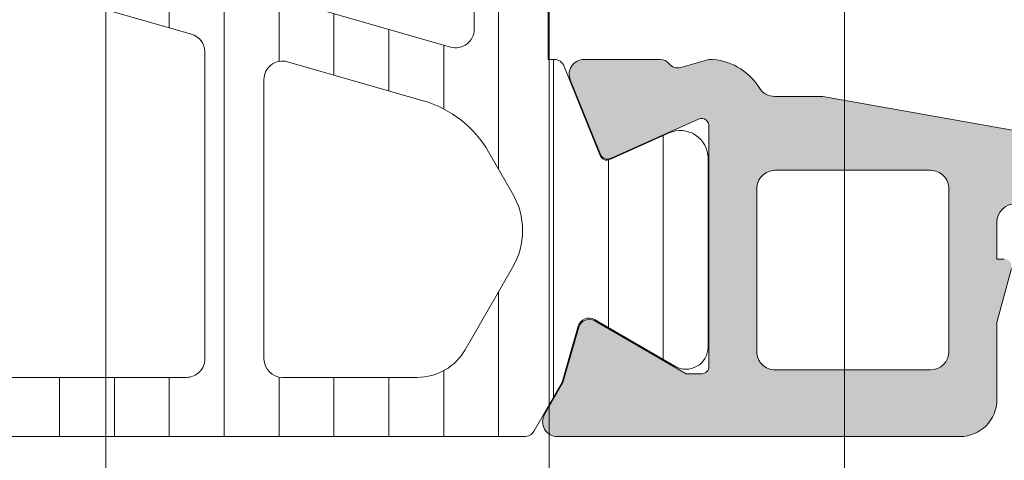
# Model space of a CAD drawing. Header units: millimetres. Extents: x 213386 to 506888, y 183055 to 450952.
# Tile 350 of 656: x 399567 to 399594, y 287724 to 287735. Entities that reach past the tile are written whole.
import ezdxf

# ---------------------------------------------------------------- set-up
doc = ezdxf.new("R2010")
doc.units = ezdxf.units.MM
doc.layers.add('FASÁDA DETAILNÍ', color=255, linetype='Continuous', lineweight=0)

msp = doc.modelspace()

# ---------------------------------------------------------------- hatches: boundary and pattern name
at = {"layer": 'FASÁDA DETAILNÍ'}
h = msp.add_hatch(dxfattribs=at)
h.set_pattern_fill('ANSI31', color=256, scale=0.468, angle=45, style=0)
h.set_pattern_definition([(90, (397960.6382589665, 280090.6491475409), (-1.4859, 3.33066907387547e-16), [])])
edge = h.paths.add_edge_path(flags=16)
edge.add_line((399579.3678412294, 287726.5078337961), (399580.6512032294, 287728.7305437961))
edge.add_ellipse((399578.919478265, 287729.7304161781), major_axis=(-1.999654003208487, 0), ratio=1, start_angle=149.9984985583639, end_angle=209.9999542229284)
edge.add_line((399580.6512302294, 287730.7302417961), (399579.9991022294, 287731.8597597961))
edge.add_ellipse((399577.4010220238, 287730.3597566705), major_axis=(-3.000005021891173, 0), ratio=1, start_angle=210.0000135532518, end_angle=253.9999452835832)
edge.add_line((399578.2279382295, 287733.243545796), (399574.5569162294, 287734.2961937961))
edge.add_ellipse((399574.4190974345, 287733.8155627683), major_axis=(-0.5000002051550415, 0), ratio=1, start_angle=-106.0000072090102, end_angle=0.0007989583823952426)
edge.add_line((399573.9190972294, 287733.815555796), (399573.9192072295, 287726.2578027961))
edge.add_ellipse((399574.419207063, 287726.2578126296), major_axis=(-0.4999998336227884, 0), ratio=1, start_angle=0.001126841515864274, end_angle=90.00082121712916)
edge.add_line((399574.4192142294, 287725.757812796), (399578.0688632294, 287725.7578687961))
edge.add_ellipse((399578.0688237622, 287727.2578680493), major_axis=(-1.49999925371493, 0), ratio=1, start_angle=90.00150753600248, end_angle=149.9984727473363)
edge = h.paths.add_edge_path(flags=16)
edge.add_line((399572.3192052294, 287726.2577847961), (399572.3190782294, 287734.5611147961))
edge.add_ellipse((399571.8190779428, 287734.5611065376), major_axis=(-0.5000002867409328, 0), ratio=1, start_angle=180.0009463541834, end_angle=254.0000560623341)
edge.add_line((399571.9568962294, 287735.041737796), (399566.0041342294, 287736.7486647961))
edge.add_ellipse((399565.8663152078, 287736.2680340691), major_axis=(-0.4999999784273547, 0), ratio=1, start_angle=-106.0000416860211, end_angle=0.0009480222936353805)
edge.add_line((399565.3663152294, 287736.268025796), (399565.3664852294, 287726.257671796))
edge.add_ellipse((399565.8664854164, 287726.2576839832), major_axis=(-0.500000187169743, 0), ratio=1, start_angle=0.001396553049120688, end_angle=90.00089530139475)
edge.add_line((399565.8664932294, 287725.7576837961), (399571.8192132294, 287725.7577737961))
edge.add_ellipse((399571.8192049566, 287726.257774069), major_axis=(-0.5000002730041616, 0), ratio=1, start_angle=90.0009479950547, end_angle=180.0012292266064)
edge = h.paths.add_edge_path(flags=16)
edge.add_line((399558.0021812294, 287736.806820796), (399556.1682922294, 287733.6304307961))
edge.add_ellipse((399558.766371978, 287732.1304309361), major_axis=(-3.000002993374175, 0), ratio=1, start_angle=-29.99996390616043, end_angle=30.0014917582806)
edge.add_line((399556.1683322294, 287730.6303617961), (399558.5488272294, 287726.5074787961))
edge.add_ellipse((399559.84784551, 287727.257514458), major_axis=(-1.500000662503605, 0), ratio=1, start_angle=30.00155831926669, end_angle=90.00151717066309)
edge.add_line((399559.8478852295, 287725.7575137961), (399563.2664992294, 287725.7576047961))
edge.add_ellipse((399563.2664857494, 287726.2576042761), major_axis=(-0.4999994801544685, 0), ratio=1, start_angle=90.0015446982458, end_angle=180.0014346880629)
edge.add_line((399563.7664852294, 287726.2576167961), (399563.7663042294, 287736.556931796))
edge.add_ellipse((399562.7663038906, 287736.5569134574), major_axis=(-1.000000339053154, 0), ratio=1, start_angle=180.001050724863, end_angle=270.0015275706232)
edge.add_line((399562.7662772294, 287737.5569137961), (399559.3011792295, 287737.556820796))
edge.add_ellipse((399559.3012194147, 287736.0568206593), major_axis=(-1.50000013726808, 0), ratio=1, start_angle=270.0015349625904, end_angle=329.9999969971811)
edge = h.paths.add_edge_path()
edge.add_line((399556.1543752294, 287739.1566887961), (399562.7074382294, 287739.1569107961))
edge.add_arc((399562.7076050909, 287734.1569130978), 4.99999770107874, 73.99997624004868, 90.0019120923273, ccw=False)
edge.add_line((399564.0857932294, 287738.9632187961), (399578.9722112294, 287734.694607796))
edge.add_arc((399579.1100297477, 287735.1752381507), 0.4999994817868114, 254.0000020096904, 360.0000739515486)
edge.add_line((399579.6100292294, 287735.175238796), (399579.6100292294, 287739.0586127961))
edge.add_arc((399580.6100292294, 287739.058632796), 1.0000000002, 0.0011459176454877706, 180.0011459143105, ccw=False)
edge.add_line((399581.6100292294, 287739.0586527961), (399581.6102172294, 287734.3603167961))
edge.add_line((399581.6102172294, 287734.3603167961), (399581.7662692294, 287734.3603167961))
edge.add_arc((399581.7662698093, 287734.0603168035), 0.2999999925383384, 21.97384588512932, 90.00011075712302, ccw=False)
edge.add_line((399582.0444762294, 287734.1725717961), (399583.0176632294, 287731.760669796))
edge.add_arc((399583.2031344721, 287731.8355063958), 0.2000002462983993, 201.9737977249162, 294.1409822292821)
edge.add_line((399583.2849312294, 287731.6529977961), (399584.8836162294, 287732.3694977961))
edge.add_arc((399585.1903544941, 287731.6850920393), 0.7499997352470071, -1.8582923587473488e-05, 114.1410584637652, ccw=False)
edge.add_line((399585.9403542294, 287731.6850917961), (399585.9403542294, 287726.577542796))
edge.add_arc((399585.3403543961, 287726.5775429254), 0.5999998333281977, 239.85707513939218, 359.9999876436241, ccw=False)
edge.add_line((399585.0390592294, 287726.058677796), (399582.8671022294, 287727.3198937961))
edge.add_arc((399582.7164539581, 287727.0604611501), 0.3000003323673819, 59.85696930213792, 163.9999309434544)
edge.add_line((399582.4280752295, 287727.1431527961), (399581.9938082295, 287725.628680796))
edge.add_line((399581.9938082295, 287725.628680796), (399581.2312602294, 287724.3079087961))
edge.add_arc((399580.9714530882, 287724.4579095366), 0.2999999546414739, 267.53669521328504, 329.999831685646, ccw=False)
edge.add_line((399580.9585592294, 287724.1581867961), (399556.9689052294, 287724.1581867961))
edge.add_arc((399556.9489505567, 287724.4575225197), 0.3000001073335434, 210.0001477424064, 273.8138762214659, ccw=False)
edge.add_line((399556.6891432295, 287724.3075217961), (399555.9265752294, 287725.6283277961))
edge.add_line((399555.9265752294, 287725.6283277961), (399555.4923082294, 287727.1427987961))
edge.add_arc((399555.2039291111, 287727.0601076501), 0.3000005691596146, 15.99995675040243, 120.1429183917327)
edge.add_line((399555.0532812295, 287727.319540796), (399552.8813252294, 287726.058324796))
edge.add_arc((399552.5800295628, 287726.5771902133), 0.600000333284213, 180.000039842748, 300.1429523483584, ccw=False)
edge.add_line((399551.9800292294, 287726.577189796), (399551.9800292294, 287736.480789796))
edge.add_arc((399552.7300292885, 287736.4807905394), 0.7500000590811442, 65.85897973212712, 180.0000567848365, ccw=False)
edge.add_line((399553.0367672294, 287737.1651967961), (399554.6354522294, 287736.4486967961))
edge.add_arc((399554.7172489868, 287736.6312053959), 0.2000002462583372, 245.8590177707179, 338.0262022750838)
edge.add_line((399554.9027202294, 287736.556368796), (399555.8761792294, 287738.9689437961))
edge.add_arc((399556.1543850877, 287738.8566896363), 0.2999991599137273, 90.00188278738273, 158.0262614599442, ccw=False)
h = msp.add_hatch(color=256, dxfattribs=at)
edge = h.paths.add_edge_path(flags=16)
edge.add_line((399591.9601042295, 287731.359589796), (399587.7603542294, 287731.359589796))
edge.add_ellipse((399587.7603538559, 287730.8595901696), major_axis=(-0.4999996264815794, 0), ratio=1, start_angle=-90.00004280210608, end_angle=4.280210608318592e-05)
edge.add_line((399587.2603542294, 287730.859589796), (399587.2603542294, 287726.4595657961))
edge.add_ellipse((399587.7603538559, 287726.4595654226), major_axis=(-0.4999996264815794, 0), ratio=1, start_angle=-4.280210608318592e-05, end_angle=90.00004280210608)
edge.add_line((399587.7603542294, 287725.9595657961), (399591.9601032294, 287725.9595657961))
edge.add_ellipse((399591.9601027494, 287726.4595662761), major_axis=(-0.5000004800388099, 0), ratio=1, start_angle=90.00005500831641, end_angle=179.9999449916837)
edge.add_line((399592.4601032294, 287726.4595657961), (399592.4601042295, 287730.859589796))
edge.add_ellipse((399591.960104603, 287730.8595901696), major_axis=(-0.4999996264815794, 0), ratio=1, start_angle=179.9999571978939, end_angle=270.0000428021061)
edge = h.paths.add_edge_path()
edge.add_line((399589.0467002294, 287733.3579707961), (399595.8097002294, 287732.1582107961))
edge.add_arc((399595.4603558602, 287730.1889591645), 1.999998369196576, -3.920191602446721e-05, 79.94040986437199, ccw=False)
edge.add_line((399597.4603542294, 287730.1889577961), (399597.4603542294, 287726.023984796))
edge.add_line((399597.4603542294, 287726.023984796), (399597.0000732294, 287724.3061957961))
edge.add_arc((399596.8068881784, 287724.3579597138), 0.1999999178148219, 270.00001462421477, 344.9999614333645, ccw=False)
edge.add_line((399596.8068882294, 287724.157959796), (399596.3603542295, 287724.157959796))
edge.add_arc((399596.3603538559, 287724.6579594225), 0.4999996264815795, 179.9999571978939, 270.00004280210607, ccw=False)
edge.add_line((399595.8603542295, 287724.657959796), (399595.8603542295, 287729.9579597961))
edge.add_arc((399595.360354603, 287729.9579601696), 0.4999996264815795, 359.9999571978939, 450.0000428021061)
edge.add_line((399595.3603542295, 287730.4579597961), (399594.2601042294, 287730.4579597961))
edge.add_arc((399594.2601047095, 287729.957959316), 0.5000004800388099, 90.00005500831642, 179.9999449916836)
edge.add_line((399593.7601042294, 287729.9579597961), (399593.7601042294, 287728.9579597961))
edge.add_line((399593.7601042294, 287728.9579597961), (399593.9601042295, 287728.9579597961))
edge.add_arc((399593.9601039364, 287728.7579596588), 0.2000001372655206, -15.000005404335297, 89.99991605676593, ccw=False)
edge.add_line((399594.1532892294, 287728.706195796), (399593.7601032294, 287727.238807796))
edge.add_line((399593.7601032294, 287727.238807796), (399593.7601032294, 287725.157959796))
edge.add_arc((399592.7601022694, 287725.157960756), 1.000000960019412, 270.00005500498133, 359.99994499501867, ccw=False)
edge.add_line((399592.7601032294, 287724.157959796), (399581.8606012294, 287724.157959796))
edge.add_arc((399581.8606009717, 287724.5579601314), 0.4000003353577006, 150.0000831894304, 270.0000369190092, ccw=False)
edge.add_line((399581.5141902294, 287724.7579597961), (399582.0123562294, 287725.620807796))
edge.add_line((399582.0123562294, 287725.620807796), (399582.4402262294, 287727.112968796))
edge.add_arc((399582.72860503, 287727.0302774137), 0.3000003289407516, 59.820758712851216, 163.9999831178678, ccw=False)
edge.add_line((399582.8794172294, 287727.2896147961), (399585.3450282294, 287725.8578797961))
edge.add_line((399585.3450282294, 287725.8578797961), (399585.7654472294, 287725.8578797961))
edge.add_arc((399585.7689397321, 287726.0494480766), 0.1916001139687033, 268.9555499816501, 362.5222218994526)
edge.add_line((399585.9603542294, 287726.057879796), (399585.9603542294, 287732.547318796))
edge.add_arc((399585.7611876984, 287732.5655565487), 0.19999980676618, 354.7679954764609, 474.1409481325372)
edge.add_line((399585.6793912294, 287732.7480647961), (399583.2957062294, 287731.6797437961))
edge.add_arc((399583.213909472, 287731.8622523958), 0.2000002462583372, 201.9737977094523, 294.1409822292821, ccw=False)
edge.add_line((399583.0284382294, 287731.7874157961), (399582.2120782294, 287733.8106437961))
edge.add_arc((399582.5830201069, 287733.9603169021), 0.3999998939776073, 89.99998245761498, 201.9738178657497, ccw=False)
edge.add_line((399582.5830202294, 287734.3603167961), (399584.6471672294, 287734.3603177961))
edge.add_arc((399584.6471680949, 287734.0603181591), 0.2999996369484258, 37.90491347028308, 90.00016529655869, ccw=False)
edge.add_arc((399585.1205876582, 287734.4289287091), 0.3000002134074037, 217.9046525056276, 285.9998620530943)
edge.add_line((399585.2032782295, 287734.1405497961), (399585.9611672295, 287734.3578717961))
edge.add_arc((399585.9611676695, 287732.757872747), 1.599999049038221, 31.59239448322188, 90.00001575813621, ccw=False)
edge.add_arc((399587.7499397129, 287733.8580047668), 0.4999999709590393, 211.5923359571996, 269.9984549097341)
edge.add_line((399587.7499262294, 287733.3580047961), (399589.0467002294, 287733.3579707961))
h = msp.add_hatch(dxfattribs=at)
h.set_pattern_fill('ANSI37', color=256, scale=0.625, angle=90, style=0)
h.set_pattern_definition([(135, (397960.6382589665, 280090.6491475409), (-1.403165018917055, -1.403165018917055), []), (225, (397960.6382589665, 280090.6491475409), (1.403165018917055, -1.403165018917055), [])])
edge = h.paths.add_edge_path()
edge.add_ellipse((399592.8357573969, 287714.7728182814), major_axis=(-5.03946705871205, 0), ratio=1, start_angle=119.79178446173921, end_angle=175.0355387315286, ccw=False)
edge.add_ellipse((399595.190557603, 287710.6597338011), major_axis=(-0.3000000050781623, 0), ratio=1, start_angle=90.00069259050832, end_angle=119.79217295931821, ccw=False)
edge.add_line((399595.1905612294, 287710.3597337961), (399594.6562772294, 287710.3597307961))
edge.add_ellipse((399594.6562759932, 287710.6597305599), major_axis=(-0.2999997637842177, 0), ratio=1, start_angle=-4.5112189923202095e-05, end_angle=90.0002361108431, ccw=False)
edge.add_line((399594.3562762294, 287710.6597307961), (399594.3562762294, 287712.209727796))
edge.add_ellipse((399594.0562655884, 287712.2097201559), major_axis=(-0.3000106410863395, 0), ratio=1, start_angle=180.0014591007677, end_angle=269.9956760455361)
edge.add_line((399594.0562882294, 287712.5097307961), (399592.6563062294, 287712.5097417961))
edge.add_ellipse((399592.6563090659, 287712.8097316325), major_axis=(-0.2999898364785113, 0), ratio=1, start_angle=0.00035075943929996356, end_angle=89.9994582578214, ccw=False)
edge.add_line((399592.3563192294, 287712.809729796), (399592.3563192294, 287714.5097417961))
edge.add_ellipse((399592.6563293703, 287714.5097346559), major_axis=(-0.3000101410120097, 0), ratio=1, start_angle=270.0044194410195, end_angle=359.9986363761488, ccw=False)
edge.add_line((399592.6563062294, 287714.809744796), (399594.2201372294, 287714.809733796))
edge.add_ellipse((399594.252994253, 287715.1108928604), major_axis=(-0.3029461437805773, 0), ratio=1, start_angle=83.77354909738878, end_angle=193.4835773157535)
edge.add_ellipse((399605.5689585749, 287723.8158159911), major_axis=(-14.00076634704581, 0), ratio=1, start_angle=15.301732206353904, end_angle=38.075620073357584, ccw=False)
edge.add_ellipse((399591.5767208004, 287720.0091024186), major_axis=(-0.5004721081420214, 0), ratio=1, start_angle=192.9176085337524, end_angle=309.8066343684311)
edge.add_line((399591.2563192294, 287720.3935697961), (399591.2563192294, 287712.110290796))
edge.add_ellipse((399591.7563189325, 287712.1102913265), major_axis=(-0.4999997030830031, 0), ratio=1, start_angle=6.079138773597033e-05, end_angle=60.00001964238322)
edge.add_line((399591.5063192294, 287711.6772787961), (399591.8063192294, 287711.5040727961))
edge.add_ellipse((399591.5563195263, 287711.0710602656), major_axis=(-0.4999997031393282, 0), ratio=1, start_angle=180.0000607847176, end_angle=240.0000196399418, ccw=False)
edge.add_line((399592.0563192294, 287711.071060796), (399592.0563192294, 287709.441712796))
edge.add_ellipse((399591.0563198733, 287709.4417120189), major_axis=(-0.999999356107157, 0), ratio=1, start_angle=120.05033886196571, end_angle=180.0000445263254, ccw=False)
edge.add_ellipse((399595.2126466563, 287702.2573313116), major_axis=(-7.300023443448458, 0), ratio=1, start_angle=300.0503545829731, end_angle=348.7144463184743)
edge.add_ellipse((399588.156309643, 287704.072563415), major_axis=(-0.3999905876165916, 0), ratio=1, start_angle=75.14702477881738, end_angle=159.4981705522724)
edge.add_ellipse((399594.5054077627, 287701.6984964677), major_axis=(-6.378448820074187, 0), ratio=1, start_angle=284.45259778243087, end_angle=339.49812542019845, ccw=False)
edge.add_line((399592.9134812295, 287707.8750957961), (399594.3241882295, 287708.238682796))
edge.add_line((399594.3241882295, 287708.238682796), (399595.1868892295, 287708.448795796))
edge.add_ellipse((399593.8563242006, 287713.7854185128), major_axis=(-5.499995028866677, 0), ratio=1, start_angle=103.9999549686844, end_angle=180.0000342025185)
edge.add_line((399599.3563192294, 287713.785421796), (399599.3563192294, 287726.2034497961))
edge.add_line((399599.3563192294, 287726.2034497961), (399599.0687002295, 287727.5665067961))
edge.add_ellipse((399599.5579265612, 287727.6697394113), major_axis=(-0.4999993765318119, 0), ratio=1, start_angle=-49.716248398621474, end_angle=11.915300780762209, ccw=False)
edge.add_line((399599.2346402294, 287728.0511647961), (399601.0912482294, 287729.6247757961))
edge.add_ellipse((399600.6063187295, 287730.1969147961), major_axis=(-0.7499997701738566, 0), ratio=1, start_angle=130.2837061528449, end_angle=310.2837061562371)
edge.add_line((399600.1213892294, 287730.7690537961), (399597.8097452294, 287728.8097677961))
edge.add_ellipse((399598.456317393, 287728.0469161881), major_axis=(-0.9999990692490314, 0), ratio=1, start_angle=-49.71630131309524, end_angle=11.91524786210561)
edge.add_line((399597.4778642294, 287727.8404517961), (399597.8563192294, 287726.0469147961))
edge.add_line((399597.8563192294, 287726.0469147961), (399597.8563192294, 287714.336713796))

# ---------------------------------------------------------------- linework, layer by layer
for p, q in [((399589.638231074, 284297.1544280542), (399589.6382310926, 307967.1544280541)), ((399569.6382310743, 284297.1544280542), (399569.6382310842, 296850.3801179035)), ((399581.6382310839, 296850.3801179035), (399581.638231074, 284297.1544280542)), ((399569.6382310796, 286777.6545368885), (399569.6382274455, 288917.1544282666)), ((399581.6382274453, 288917.1544282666), (399581.6382310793, 286777.6545368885)), ((399589.6382310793, 286777.6545368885), (399589.6382274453, 288917.1544282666))]:
    msp.add_line(p, q, dxfattribs=at)
for points in [[(399581.6100292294, 287739.0586527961), (399581.6102172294, 287734.3603167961), (399581.7662692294, 287734.3603167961), (399581.7662692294, 287734.3603167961, -0.305856), (399582.0444762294, 287734.1725717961), (399583.0176632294, 287731.760669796), (399583.0176632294, 287731.760669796, 0.425336), (399583.2849312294, 287731.6529977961), (399584.8836162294, 287732.3694977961), (399584.8836162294, 287732.3694977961, -0.543753), (399585.9403542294, 287731.6850917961), (399585.9403542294, 287726.577542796), (399585.9403542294, 287726.577542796, -0.578182), (399585.0390592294, 287726.058677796), (399582.8671022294, 287727.3198937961), (399582.8671022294, 287727.3198937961, 0.488505), (399582.4280752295, 287727.1431527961), (399581.9938082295, 287725.628680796), (399581.2312602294, 287724.3079087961), (399581.2312602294, 287724.3079087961, -0.279502), (399580.9585592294, 287724.1581867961), (399556.9689052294, 287724.1581867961)], [(399564.0857932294, 287738.9632187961), (399578.9722112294, 287734.694607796), (399578.9722112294, 287734.694607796, 0.498582), (399579.6100292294, 287735.175238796), (399579.6100292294, 287739.0586127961)], [(399594.1532892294, 287728.706195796), (399593.7601032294, 287727.238807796), (399593.7601032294, 287725.157959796), (399593.7601032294, 287725.157959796, -0.414213), (399592.7601032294, 287724.157959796), (399581.8606012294, 287724.157959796), (399581.8606012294, 287724.157959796, -0.57735), (399581.5141902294, 287724.7579597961), (399582.0123562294, 287725.620807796), (399582.4402262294, 287727.112968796), (399582.4402262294, 287727.112968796, -0.488701), (399582.8794172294, 287727.2896147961), (399585.3450282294, 287725.8578797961), (399585.7654472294, 287725.8578797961), (399585.7654472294, 287725.8578797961, 0.432566), (399585.9603542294, 287726.057879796), (399585.9603542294, 287732.547318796), (399585.9603542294, 287732.547318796, 0.573708), (399585.6793912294, 287732.7480647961), (399583.2957062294, 287731.6797437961), (399583.2957062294, 287731.6797437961, -0.425336), (399583.0284382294, 287731.7874157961), (399582.2120782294, 287733.8106437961), (399582.2120782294, 287733.8106437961, -0.531563), (399582.5830202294, 287734.3603167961), (399584.6471672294, 287734.3603177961), (399584.6471672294, 287734.3603177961, -0.231306), (399584.8838772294, 287734.2446237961, 0.306185), (399585.2032782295, 287734.1405497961), (399585.9611672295, 287734.3578717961), (399585.9611672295, 287734.3578717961, -0.260516), (399587.3240412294, 287733.5960687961, 0.260509), (399587.7499262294, 287733.3580047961), (399589.0467002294, 287733.3579707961), (399589.0467002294, 287733.3579707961), (399595.8097002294, 287732.1582107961)], [(399594.2601042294, 287730.4579597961, 0.414213), (399593.7601042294, 287729.9579597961), (399593.7601042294, 287728.9579597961), (399593.9601042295, 287728.9579597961)]]:
    msp.add_lwpolyline(points, format="xyb", dxfattribs=at)
at = {"layer": 'FASÁDA DETAILNÍ', "extrusion": (0, 0, -1)}
for points in [[(-399572.3192052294, 287726.2577847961), (-399572.3190782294, 287734.5611147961), (-399572.3190782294, 287734.5611147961, -0.334591), (-399571.9568962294, 287735.041737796), (-399566.0041342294, 287736.7486647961), (-399566.0041342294, 287736.7486647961, -0.498587), (-399565.3663152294, 287736.268025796), (-399565.3664852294, 287726.257671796), (-399565.3664852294, 287726.257671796, -0.414211), (-399565.8664932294, 287725.7576837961), (-399571.8192132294, 287725.7577737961), (-399571.8192132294, 287725.7577737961, -0.414215), (-399572.3192052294, 287726.2577847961)], [(-399579.3678412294, 287726.5078337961), (-399580.6512032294, 287728.7305437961), (-399580.6512032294, 287728.7305437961, -0.267956), (-399580.6512302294, 287730.7302417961), (-399579.9991022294, 287731.8597597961), (-399579.9991022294, 287731.8597597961, -0.19438), (-399578.2279382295, 287733.243545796), (-399574.5569162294, 287734.2961937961), (-399574.5569162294, 287734.2961937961, -0.498586), (-399573.9190972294, 287733.815555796), (-399573.9192072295, 287726.2578027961), (-399573.9192072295, 287726.2578027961, -0.414212), (-399574.4192142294, 287725.757812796), (-399578.0688632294, 287725.7578687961), (-399578.0688632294, 287725.7578687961, -0.267935), (-399579.3678412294, 287726.5078337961)], [(-399591.9601042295, 287731.359589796), (-399587.7603542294, 287731.359589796), (-399587.7603542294, 287731.359589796, -0.414214), (-399587.2603542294, 287730.859589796), (-399587.2603542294, 287726.4595657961), (-399587.2603542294, 287726.4595657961, -0.414214), (-399587.7603542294, 287725.9595657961), (-399591.9601032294, 287725.9595657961), (-399591.9601032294, 287725.9595657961, -0.414213), (-399592.4601032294, 287726.4595657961), (-399592.4601042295, 287730.859589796), (-399592.4601042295, 287730.859589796, -0.414214), (-399591.9601042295, 287731.359589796)]]:
    msp.add_lwpolyline(points, format="xyb", close=True, dxfattribs=at)

doc.saveas('drawing.dxf')
